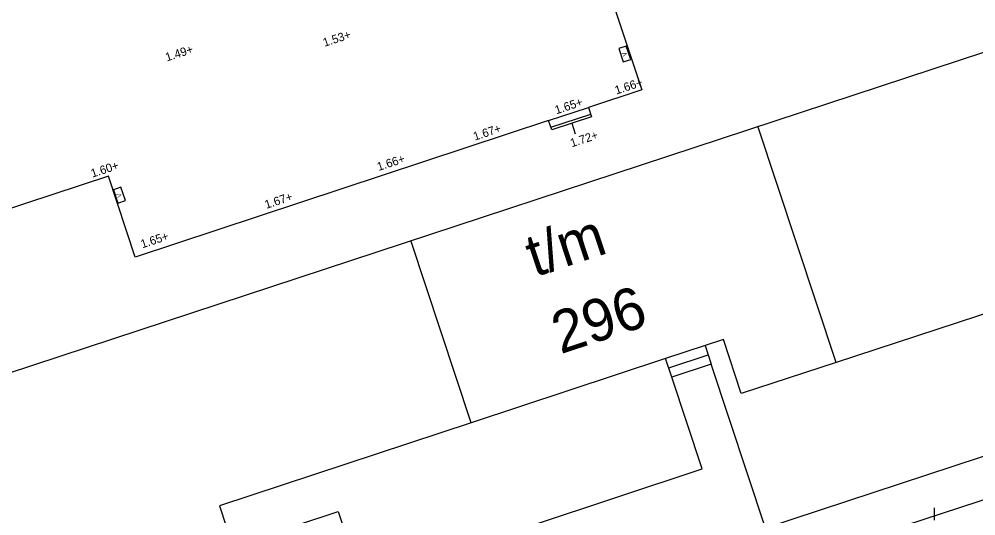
# Model space of a CAD drawing. Extents: x 122462 to 123306, y 485548 to 486417.
# Drawn here: x 122724.72 to 122758.75, y 486120.56 to 486138.24 of the extents above; entities that cross this region are included whole.
import ezdxf

# ---------------------------------------------------------------- set-up
doc = ezdxf.new("R2010")
doc.units = 0
for name, color, linetype in [('B-WE-AL-WERKGRENS-G', 7, 'Continuous'), ('B-WE-KL-DATA_TELECOM_KAST-S', 7, 'Continuous'), ('B-WE-OG-HOOGTEPUNT-S', 7, 'Continuous'), ('B-WE-OG-TOPOGRAFIE_GEVELDETAIL-G', 7, 'Continuous'), ('B-WE-OG-TOPOKAART-G', 7, 'Continuous'), ('Level 1', 7, 'Continuous'), ('Level 17', 7, 'Continuous'), ('Level 31', 7, 'Continuous'), ('Level 33', 7, 'Continuous'), ('Level 4', 7, 'Continuous'), ('Level 50', 7, 'Continuous'), ('Level 58', 7, 'Continuous')]:
    doc.layers.add(name, color=color, linetype=linetype)

msp = doc.modelspace()

# ---------------------------------------------------------------- linework, layer by layer
at = {"layer": 'B-WE-AL-WERKGRENS-G'}
msp.add_lwpolyline([(122857.632, 486078.279), (122830.484, 486160.606), (122900.937, 486183.81), (122887.855, 486222.555), (122665.445, 486149.273), (122678.196, 486110.449), (122807.072, 486152.895), (122835.324, 486068.154)], dxfattribs=at)
at = {"layer": 'B-WE-KL-DATA_TELECOM_KAST-S'}
for points in [[(122746.05, 486137.19), (122746.208, 486136.716), (122746.473, 486136.804), (122746.316, 486137.278)], [(122728.079, 486132.167), (122728.236, 486131.692), (122728.502, 486131.78), (122728.344, 486132.255)]]:
    msp.add_lwpolyline(points, close=True, dxfattribs=at)
at = {"layer": 'B-WE-OG-TOPOGRAFIE_GEVELDETAIL-G'}
for p, q in [((122743.634, 486134.393), (122745.053, 486134.863)), ((122744.374, 486134.534), (122744.499, 486134.153))]:
    msp.add_line(p, q, dxfattribs=at)
msp.add_lwpolyline([(122743.555, 486134.63), (122744.976, 486135.097), (122745.084, 486134.768), (122743.663, 486134.301)], close=True, dxfattribs=at)
at = {"layer": 'B-WE-OG-TOPOKAART-G'}
for points in [[(122755.42, 486141.73), (122749.252, 486139.707), (122745.91, 486138.61), (122746.866, 486135.726), (122744.974, 486135.1)], [(122743.555, 486134.63), (122728.856, 486129.766), (122727.9, 486132.65), (122723.929, 486131.344)]]:
    msp.add_lwpolyline(points, dxfattribs=at)
at = {"layer": 'Level 1'}
for p, q in [((122764.139, 486129.421), (122753.779, 486126.023)), ((122749.117, 486126.629), (122747.716, 486126.166)), ((122747.716, 486126.166), (122740.796, 486123.875))]:
    msp.add_line(p, q, dxfattribs=at)
for points in [[(122753.779, 486126.023), (122750.403, 486124.916), (122749.77, 486126.845), (122749.117, 486126.629)], [(122740.796, 486123.875), (122731.85, 486120.915), (122732.327, 486119.475)]]:
    msp.add_lwpolyline(points, dxfattribs=at)
at = {"layer": 'Level 17'}
for points in [[(122764.358, 486128.756), (122765.637, 486124.853), (122751.27, 486120.123), (122749.337, 486125.966)], [(122755.219, 486110.405), (122752.346, 486118.949), (122780.999, 486128.337), (122783.278, 486121.318)], [(122732.992, 486119.695), (122736.075, 486120.715), (122736.907, 486118.221), (122749.018, 486122.232), (122747.936, 486125.502)]]:
    msp.add_lwpolyline(points, dxfattribs=at)
at = {"layer": 'Level 31'}
for p, q in [((122749.117, 486126.629), (122749.337, 486125.966)), ((122747.936, 486125.502), (122747.716, 486126.166)), ((122749.337, 486125.966), (122747.936, 486125.502))]:
    msp.add_line(p, q, dxfattribs=at)
at = {"layer": 'Level 33'}
msp.add_line((122747.826, 486125.834), (122749.227, 486126.298), dxfattribs=at)
at = {"layer": 'Level 4'}
for p, q in [((122753.779, 486126.023), (122750.999, 486134.427)), ((122740.796, 486123.875), (122738.65, 486130.36))]:
    msp.add_line(p, q, dxfattribs=at)
at = {"layer": 'Level 50'}
msp.add_line((122757.276, 486120.405), (122757.276, 486120.855), dxfattribs=at)

# ---------------------------------------------------------------- texts
at = {"layer": 'B-WE-KL-DATA_TELECOM_KAST-S'}
for p in [(122746.35, 486136.948), (122728.378, 486131.925)]:
    msp.add_text('V', height=0.16, rotation=108.3395, dxfattribs=at).set_placement(p)
at = {"layer": 'B-WE-OG-HOOGTEPUNT-S'}
for s, p in [('1.53+', (122735.585, 486137.252)), ('1.49+', (122729.98, 486136.73)), ('1.66+', (122745.964, 486135.555)), ('1.65+', (122743.831, 486134.853)), ('1.67+', (122740.929, 486133.913)), ('1.72+', (122744.379, 486133.678)), ('1.66+', (122737.508, 486132.835)), ('1.60+', (122727.331, 486132.597)), ('1.67+', (122733.514, 486131.487)), ('1.65+', (122729.103, 486130.083))]:
    msp.add_text(s, height=0.3, rotation=18.2074, dxfattribs=at).set_placement(p)
at = {"layer": 'Level 58'}
for s, p in [('t/m', (122743.062, 486129.054)), ('296', (122743.978, 486126.312))]:
    msp.add_text(s, height=1.5, rotation=18.3108, dxfattribs=at).set_placement(p)

doc.saveas('drawing.dxf')
